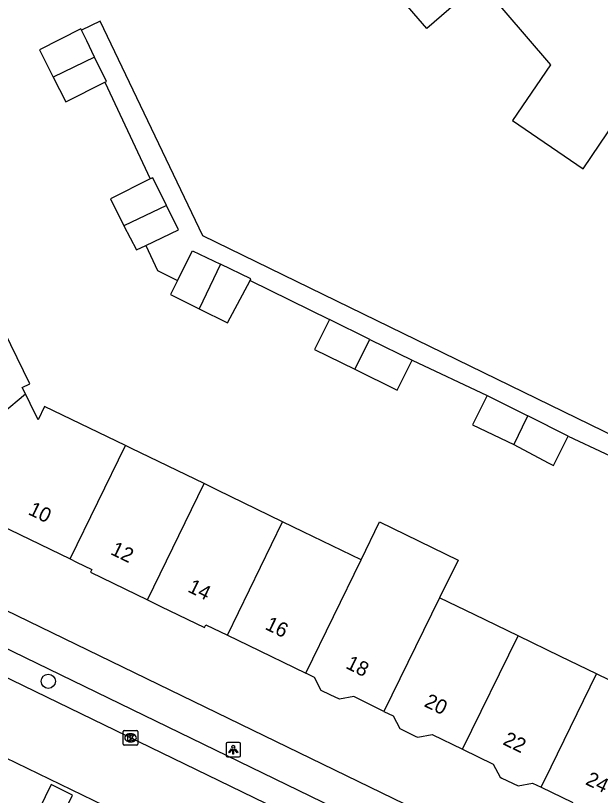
# Model space of a CAD drawing. Extents: x 160457 to 162082, y 388340 to 389736.
# Drawn here: x 161196.2 to 161236.4, y 388764.7 to 388818.4 of the extents above; entities that cross this region are included whole.
import ezdxf

# ---------------------------------------------------------------- set-up
doc = ezdxf.new("R2010")
doc.units = 0
for name, color, linetype in [('IMGEO_Boom', 7, 'Continuous'), ('IMGEO_Kolk', 7, 'Continuous'), ('IMGEO_Lichtpunt', 7, 'Continuous'), ('IMGEO_Pand', 7, 'Continuous'), ('IMGEO_Pand_nummerreeks', 7, 'Continuous'), ('IMGEO_Rijbaan_lokaal_gesloten', 7, 'Continuous'), ('IMGEO_Voetpad_open', 7, 'Continuous')]:
    doc.layers.add(name, color=color, linetype=linetype)

msp = doc.modelspace()

# ---------------------------------------------------------------- linework, layer by layer
at = {"layer": 'IMGEO_Boom'}
msp.add_circle((161198.415, 388772.597), 0.489, dxfattribs=at)
at = {"layer": 'IMGEO_Kolk'}
for p, q in [((161203.574, 388768.279), (161203.574, 388769.131)), ((161203.649, 388769.205), (161204.501, 388769.205)), ((161204.062, 388768.985), (161204.087, 388768.985)), ((161204.575, 388769.131), (161204.575, 388768.279)), ((161204.501, 388768.205), (161203.649, 388768.205)), ((161204.085, 388768.425), (161204.06, 388768.425))]:
    msp.add_line(p, q, dxfattribs=at)
for points in [[(161203.574, 388768.279), (161203.574, 388769.131)], [(161203.649, 388769.205), (161204.501, 388769.205)], [(161203.895, 388768.905), (161204.018, 388768.905), (161204.018, 388768.754), (161204.148, 388768.905), (161204.312, 388768.905), (161204.166, 388768.754), (161204.319, 388768.505), (161204.167, 388768.505), (161204.082, 388768.669), (161204.018, 388768.602), (161204.018, 388768.505), (161203.895, 388768.505), (161203.895, 388768.905)], [(161204.575, 388769.131), (161204.575, 388768.279)], [(161204.501, 388768.205), (161203.649, 388768.205)]]:
    msp.add_lwpolyline(points, dxfattribs=at)
for centre, start, end in [((161203.651, 388769.129), 91.552, 178.448), ((161203.651, 388769.129), 91.552, 178.448), ((161204.499, 388769.129), 1.552, 88.448), ((161204.499, 388769.129), 1.552, 88.448), ((161203.651, 388768.281), 181.552, 268.448), ((161203.651, 388768.281), 181.552, 268.448), ((161204.499, 388768.281), 271.552, 358.448), ((161204.499, 388768.281), 271.552, 358.448)]:
    msp.add_arc(centre, 0.0765, start, end, dxfattribs=at)
for centre, major_axis, ratio, start_param, end_param in [((161204.061, 388768.705), (-0.387, 0.002), 0.722429, 4.712389, 7.853982), ((161204.086, 388768.705), (-0.39, 0.002), 0.717154, 1.570796, 4.712389)]:
    msp.add_ellipse(centre, major_axis=major_axis, ratio=ratio, start_param=start_param, end_param=end_param, dxfattribs=at)
at = {"layer": 'IMGEO_Lichtpunt'}
for p, q in [((161210.643, 388768.294), (161210.643, 388767.487)), ((161210.643, 388768.294), (161210.643, 388767.487)), ((161211.545, 388768.389), (161210.737, 388768.389)), ((161211.545, 388768.389), (161210.737, 388768.389)), ((161211.639, 388767.487), (161211.639, 388768.294)), ((161211.639, 388767.487), (161211.639, 388768.294)), ((161210.737, 388767.393), (161211.545, 388767.393)), ((161210.737, 388767.393), (161211.545, 388767.393))]:
    msp.add_line(p, q, dxfattribs=at)
for points in [[(161211.017, 388767.958), (161211.056, 388767.93), (161210.868, 388767.668), (161210.83, 388767.695), (161211.017, 388767.958)], [(161211.119, 388767.91), (161211.166, 388767.91), (161211.166, 388767.588), (161211.119, 388767.588), (161211.119, 388767.91)], [(161211.229, 388767.93), (161211.267, 388767.957), (161211.454, 388767.695), (161211.415, 388767.667), (161211.229, 388767.93)]]:
    msp.add_lwpolyline(points, dxfattribs=at)
msp.add_circle((161211.142, 388768.092), 0.0994, dxfattribs=at)
for centre, start, end in [((161210.737, 388768.294), 90, 180), ((161210.737, 388768.294), 90, 180), ((161211.545, 388768.294), 0, 90), ((161211.545, 388768.294), 0, 90), ((161210.737, 388767.487), 180, 270), ((161210.737, 388767.487), 180, 270), ((161211.545, 388767.487), 270, 0), ((161211.545, 388767.487), 270, 360)]:
    msp.add_arc(centre, 0.0946, start, end, dxfattribs=at)
at = {"layer": 'IMGEO_Pand'}
for points in [[(161228.219, 388820.543), (161227.59, 388820.003), (161227.472, 388820.139), (161224.458, 388817.51), (161220.612, 388821.971), (161214.774, 388828.744), (161220.866, 388831.828)], [(161228.219, 388820.543), (161232.955, 388815.005), (161230.343, 388811.163), (161235.206, 388807.85), (161237.447, 388811.165), (161237.595, 388811.063), (161238.065, 388811.747)], [(161200.692, 388817.38), (161200.649, 388817.466), (161197.812, 388816.035), (161198.759, 388814.156)], [(161201.602, 388815.533), (161201.063, 388816.645), (161200.692, 388817.38)], [(161201.602, 388815.533), (161198.759, 388814.156)], [(161202.297, 388813.799), (161202.413, 388813.858), (161201.602, 388815.533)], [(161198.759, 388814.156), (161199.619, 388812.449), (161202.297, 388813.799)], [(161205.436, 388807.149), (161202.695, 388805.783), (161203.625, 388803.916)], [(161206.544, 388805.33), (161205.611, 388807.236), (161205.436, 388807.149)], [(161206.544, 388805.33), (161203.625, 388803.916)], [(161205.118, 388802.578), (161207.371, 388803.642), (161206.544, 388805.33)], [(161203.625, 388803.916), (161204.478, 388802.276), (161205.118, 388802.578)], [(161207.313, 388800.164), (161208.339, 388802.214), (161210.275, 388801.279)], [(161210.275, 388801.279), (161208.795, 388798.22)], [(161212.299, 388800.175), (161212.353, 388800.276), (161210.275, 388801.279)], [(161207.313, 388800.164), (161206.83, 388799.198), (161208.795, 388798.22)], [(161208.795, 388798.22), (161210.743, 388797.25), (161212.299, 388800.175)], [(161196.847, 388792.358), (161196.627, 388792.807), (161197.139, 388793.057), (161194.954, 388797.527), (161194.417, 388798.627)], [(161217.753, 388797.484), (161216.736, 388795.425), (161219.509, 388794.057)], [(161220.525, 388796.116), (161217.753, 388797.484)], [(161219.509, 388794.057), (161220.525, 388796.116)], [(161220.525, 388796.116), (161223.436, 388794.679)], [(161219.509, 388794.057), (161222.419, 388792.621), (161223.436, 388794.679)], [(161193.668, 388789.718), (161196.847, 388792.358)], [(161203.738, 388788.804), (161198.168, 388791.505), (161197.716, 388790.583), (161197.164, 388791.71), (161196.847, 388792.358)], [(161228.611, 388792.262), (161227.599, 388790.237), (161230.444, 388788.878)], [(161228.611, 388792.262), (161231.403, 388790.858)], [(161231.403, 388790.858), (161231.32, 388790.686), (161230.444, 388788.878)], [(161234.184, 388789.459), (161231.403, 388790.858)], [(161193.668, 388789.718), (161194.244, 388788.542), (161195.481, 388786.019), (161194.35, 388783.71), (161199.92, 388781.009)], [(161230.444, 388788.878), (161232.809, 388787.617), (161233.172, 388787.435), (161234.184, 388789.459)], [(161199.92, 388781.009), (161203.738, 388788.804)], [(161209.13, 388786.189), (161204.144, 388788.607), (161203.738, 388788.804)], [(161205.243, 388778.187), (161209.13, 388786.189)], [(161214.529, 388783.571), (161210.046, 388785.745), (161209.13, 388786.189)], [(161210.737, 388775.764), (161214.529, 388783.571)], [(161219.928, 388780.953), (161215.947, 388782.883), (161214.529, 388783.571)], [(161219.928, 388780.953), (161221.194, 388783.56), (161226.606, 388780.931), (161225.333, 388778.332)], [(161199.92, 388781.009), (161200.364, 388780.794), (161201.417, 388780.283), (161201.317, 388780.092), (161205.243, 388778.187)], [(161216.137, 388773.149), (161219.928, 388780.953)], [(161205.243, 388778.187), (161206.171, 388777.737), (161209.154, 388776.289), (161209.252, 388776.483), (161210.737, 388775.764)], [(161225.333, 388778.332), (161221.508, 388770.526)], [(161230.73, 388775.715), (161227.75, 388777.16), (161225.333, 388778.332)], [(161210.737, 388775.764), (161212.168, 388775.071), (161216.137, 388773.149)], [(161226.913, 388767.923), (161230.73, 388775.715)], [(161236.13, 388773.097), (161233.653, 388774.298), (161230.73, 388775.715)], [(161221.508, 388770.526), (161219.424, 388771.554), (161218.449, 388771.359), (161217.808, 388771.669), (161217.197, 388771.965), (161216.73, 388772.862), (161216.137, 388773.149)], [(161232.313, 388765.306), (161233.003, 388766.713), (161236.13, 388773.097)], [(161241.883, 388770.307), (161239.555, 388771.436), (161236.13, 388773.097)], [(161221.508, 388770.526), (161222.14, 388770.214), (161222.597, 388769.346), (161223.708, 388768.805), (161223.841, 388768.74), (161224.821, 388768.935), (161226.913, 388767.923)], [(161226.913, 388767.923), (161229.027, 388766.9), (161229.497, 388765.995), (161229.61, 388765.941), (161230.745, 388765.394), (161231.729, 388765.587), (161232.313, 388765.306)], [(161232.313, 388765.306), (161234.446, 388764.279), (161234.915, 388763.38), (161235.515, 388763.087), (161236.15, 388762.777), (161237.138, 388762.966), (161238.066, 388762.517)]]:
    msp.add_lwpolyline(points, dxfattribs=at)
at = {"layer": 'IMGEO_Rijbaan_lokaal_gesloten'}
for points in [[(161190.338, 388775.381), (161242.63, 388750), (161258.066, 388742.508)], [(161184.088, 388772.855), (161202.27, 388764.046), (161231.215, 388750), (161258.423, 388736.784)]]:
    msp.add_lwpolyline(points, dxfattribs=at)
at = {"layer": 'IMGEO_Voetpad_open'}
for points in [[(161254.991, 388780.824), (161209.06, 388803.231), (161201.997, 388818.003), (161200.692, 388817.38)], [(161202.297, 388813.799), (161205.436, 388807.149)], [(161205.118, 388802.578), (161205.932, 388800.854), (161207.313, 388800.164)], [(161212.299, 388800.175), (161217.753, 388797.484)], [(161223.436, 388794.679), (161228.611, 388792.262)], [(161234.184, 388789.459), (161239.258, 388787.07)], [(161259.191, 388746.533), (161252.051, 388750), (161189.797, 388780.231)], [(161193.497, 388775.832), (161246.697, 388750), (161256.445, 388745.267)], [(161198.073, 388760.627), (161200.083, 388764.753), (161198.611, 388765.495), (161196.598, 388761.337)]]:
    msp.add_lwpolyline(points, dxfattribs=at)

# ---------------------------------------------------------------- texts
at = {"layer": 'IMGEO_Pand_nummerreeks'}
for s, rotation, p in [('10', 334.1327, (161196.972, 388784.106)), ('12', 334.1136, (161202.635, 388781.359)), ('14', 334.1626, (161207.944, 388778.783)), ('16', 334.1629, (161213.266, 388776.206)), ('18', 333.7413, (161218.817, 388773.525)), ('20', 334.1808, (161224.21, 388770.897)), ('22', 334.1808, (161229.622, 388768.278)), ('24', 334.2932, (161235.307, 388765.529))]:
    msp.add_text(s, height=1, rotation=rotation, dxfattribs=at).set_placement(p)

doc.saveas('drawing.dxf')
